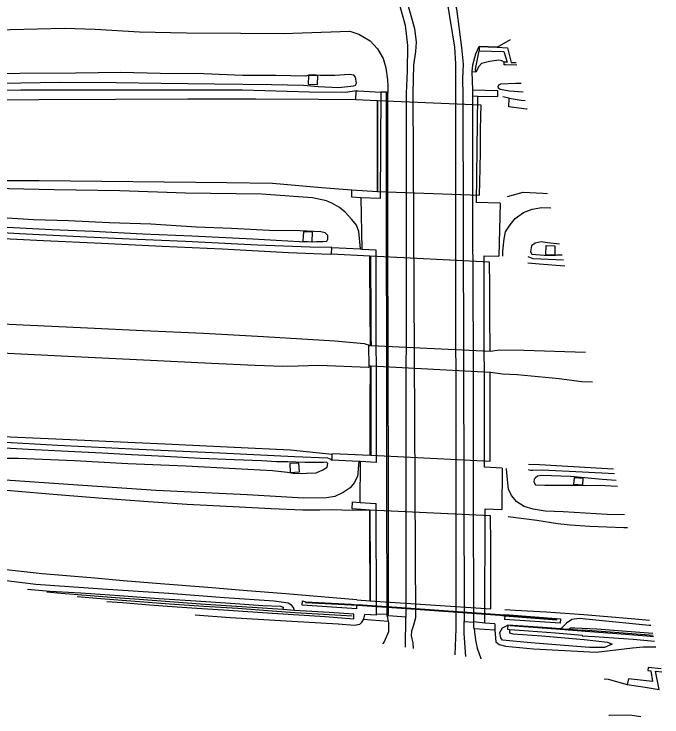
# Model space of a CAD drawing. Extents: x 160203 to 161526, y 379529 to 381797.
# Drawn here: x 161134.7 to 161253.8, y 379529 to 379658.2 of the extents above; entities that cross this region are included whole.
import ezdxf

# ---------------------------------------------------------------- set-up
doc = ezdxf.new("R2010")
doc.units = 0
for name, color, linetype in [('IMGEO_Berm_groen', 7, 'Continuous'), ('IMGEO_Berm_open', 7, 'Continuous'), ('IMGEO_Geluidsscherm', 7, 'Continuous'), ('IMGEO_Grasland_agrarisch', 7, 'Continuous'), ('IMGEO_Grasland_overig', 7, 'Continuous'), ('IMGEO_Groenvoorziening', 7, 'Continuous'), ('IMGEO_Muur', 7, 'Continuous'), ('IMGEO_Rijbaan_autosnelweg', 7, 'Continuous'), ('IMGEO_Rijbaan_autoweg', 7, 'Continuous'), ('IMGEO_Terreindeel_gesloten', 7, 'Continuous'), ('IMGEO_Terreindeel_open', 7, 'Continuous'), ('IMGEO_Waterloop', 7, 'Continuous')]:
    doc.layers.add(name, color=color, linetype=linetype)

msp = doc.modelspace()

# ---------------------------------------------------------------- linework, layer by layer
at = {"layer": 'IMGEO_Berm_groen'}
for points in [[(161224.86, 379649.34), (161224.39, 379649.59), (161223.87, 379649.68), (161222.16, 379649.48), (161220.69, 379649.09), (161220.17, 379648.56), (161219.61, 379647.48)], [(161227.16, 379648.76), (161225.06, 379648.83), (161224.85, 379648.84), (161224.86, 379649.34)], [(161132.47, 379645.5), (161143.03, 379645.65), (161153.54, 379645.59), (161161.76, 379645.51), (161171.57, 379645.37), (161182.05, 379645.22), (161187.93, 379645.14), (161190.66, 379644.9), (161194.41, 379644.71), (161197.22, 379644.99), (161197.51, 379645.11), (161197.67, 379645.5), (161197.51, 379646.59), (161197.19, 379646.94), (161196.38, 379647.07), (161193.7, 379646.87), (161191.05, 379646.9), (161189.52, 379647), (161188.95, 379646.97), (161188.37, 379646.78), (161182.84, 379646.89), (161176.79, 379646.89), (161169.55, 379647.17), (161161.62, 379647.27), (161154.38, 379647.42), (161146.05, 379647.34), (161135.79, 379647.26), (161124.62, 379647.17)], [(161190.52, 379645.25), (161190.58, 379646.82), (161188.85, 379646.88), (161188.8, 379645.31), (161190.52, 379645.25)], [(161219.05, 379644.25), (161218.93, 379647.57)], [(161219.61, 379647.48), (161218.93, 379647.57)], [(161197.64, 379644.08), (161195.73, 379643.78), (161189.04, 379643.82), (161176.74, 379644.18), (161162.45, 379644.22), (161150.23, 379644.18), (161135.96, 379644.21), (161121.6, 379644.02), (161107.09, 379643.9), (161090.78, 379643.85), (161073.7, 379643.98), (161057.72, 379643.77)], [(161219.05, 379644.25), (161223.6, 379644.14), (161223.63, 379643.01)], [(161228.34, 379643.84), (161225.79, 379644.04), (161224.1, 379644.29), (161223.78, 379644.54), (161223.72, 379644.86), (161223.84, 379645.18), (161224.2, 379645.39), (161226.99, 379645.49), (161227.95, 379645.47)], [(161197.55, 379642.39), (161197.64, 379644.08)], [(161225.73, 379642.72), (161227.98, 379642.37), (161228.7, 379642.32)], [(161198.4, 379615.02), (161198.09, 379618.24), (161197.72, 379619.37), (161196.81, 379620.42), (161195.6, 379621.78), (161194.56, 379622.66), (161193.3, 379623.4), (161192.17, 379623.85), (161189.63, 379624.39), (161180.24, 379625.07), (161166.27, 379625.28), (161154.2, 379625.73), (161142.12, 379625.91), (161128.13, 379626.17), (161116.76, 379626.13), (161106.54, 379626.2), (161091.62, 379626.03), (161078.12, 379626.19), (161065.27, 379626.52), (161056.31, 379626.72)], [(161198.48, 379624.43), (161196.84, 379624.51), (161196.83, 379625.8), (161196.83, 379625.9)], [(161198.48, 379624.43), (161198.69, 379615)], [(161224.08, 379623.42), (161223.86, 379613.71)], [(161224.6, 379613.69), (161224.58, 379614.59), (161224.82, 379616.88), (161225.07, 379618.2), (161225.92, 379619.46), (161226.87, 379620.65), (161228.41, 379621.74), (161229.99, 379622.33), (161231.73, 379622.62), (161233.43, 379622.58)], [(161193.13, 379615.29), (161189.13, 379615.37), (161179.51, 379615.71), (161166.23, 379616.4), (161155.97, 379616.85), (161146.85, 379617.25), (161135.76, 379617.83), (161122.16, 379618.6), (161111.41, 379619.09), (161101.81, 379619.52), (161090.67, 379620.05), (161079.38, 379620.57), (161065.32, 379621.23), (161056.96, 379621.61)], [(161132.29, 379619.07), (161141.65, 379618.6), (161149.29, 379618.27), (161158.42, 379617.8), (161167.39, 379617.43), (161178.61, 379616.91), (161187.22, 379616.39), (161189.45, 379616.31), (161190.35, 379616.38), (161191.59, 379616.37), (161192.24, 379616.46), (161192.45, 379616.84), (161192.45, 379617.49), (161191.92, 379617.96), (161191.11, 379618.2), (161187.28, 379618.38), (161181.66, 379618.41), (161174.74, 379618.77), (161168.3, 379619.05), (161159.88, 379619.55), (161152.24, 379619.85), (161144.77, 379620.18), (161138.29, 379620.35), (161131.49, 379620.8)], [(161187.84, 379616.44), (161189.52, 379616.35), (161189.61, 379618.08), (161187.93, 379618.16), (161187.84, 379616.44)], [(161235.03, 379615.89), (161232.82, 379616.17), (161231.64, 379616.36), (161230.53, 379616.1), (161229.86, 379615.58), (161229.67, 379614.49), (161229.9, 379614.09), (161232.19, 379613.91), (161234.07, 379613.84), (161234.51, 379613.95), (161235.49, 379613.96)], [(161193.1, 379614.06), (161193.13, 379615.29)], [(161198.4, 379615.02), (161198.69, 379615)], [(161234.18, 379615.58), (161234.12, 379613.91), (161232.51, 379613.97), (161232.57, 379615.64), (161234.18, 379615.58)], [(161235.73, 379612.96), (161230.14, 379613.24), (161229.24, 379613.59)], [(161200.24, 379593.49), (161200.01, 379593.49), (161199.97, 379597.28), (161200.26, 379597.29)], [(161029.88, 379584.52), (161048.74, 379583.75), (161060.34, 379583.02), (161073.6, 379582.34), (161088.94, 379581.67), (161103.48, 379580.92), (161116.53, 379580.26), (161128.82, 379579.77), (161142.76, 379579), (161157.69, 379578.24), (161172.55, 379577.59), (161186.31, 379576.91), (161192.33, 379576.66), (161193, 379576.41), (161193.22, 379576.23)], [(161198.12, 379575.98), (161197.89, 379573.23), (161197.29, 379572.03), (161196.5, 379571.13), (161195.22, 379570.29), (161193.71, 379569.54), (161192.18, 379569.29), (161188.02, 379569.24), (161177.58, 379569.84), (161160.87, 379570.62), (161144.71, 379571.73), (161129.56, 379572.77), (161112.97, 379574.44), (161098.06, 379575.62), (161087.48, 379576.35), (161072.98, 379577.5), (161058.49, 379579.16), (161052.73, 379579.56), (161052.15, 379580.33)], [(161131.23, 379576.58), (161135.53, 379576.59), (161145.82, 379576.16), (161155.63, 379575.61), (161166.33, 379575.2), (161175.45, 379574.67), (161182.25, 379574.34), (161184.98, 379574.01), (161186.33, 379573.77), (161188.49, 379573.81), (161190.29, 379573.91), (161191.51, 379574.43), (161192.27, 379574.92), (161192.39, 379575.6), (161192.19, 379575.83), (161191.61, 379575.79), (161188.22, 379575.79), (161185.05, 379575.91), (161183, 379575.91), (161180.26, 379576.12), (161175.21, 379576.28), (161168.99, 379576.52), (161162.47, 379576.91), (161156.3, 379577.18), (161150.95, 379577.51), (161144.67, 379577.83), (161137.38, 379578.16), (161129.61, 379578.59)], [(161193.22, 379576.23), (161193.24, 379577.31)], [(161198.12, 379575.98), (161193.22, 379576.23)], [(161198.43, 379575.97), (161198.12, 379575.98)], [(161198.38, 379568.46), (161198.43, 379575.97)], [(161187.2, 379574.07), (161187.12, 379575.7), (161185.41, 379575.61), (161185.49, 379573.98), (161187.2, 379574.07)], [(161224.49, 379574.74), (161224.43, 379567.17)], [(161246.94, 379566.15), (161243.8, 379566.25), (161235.66, 379566.72), (161232.38, 379566.88), (161230.16, 379567.23), (161228.5, 379567.72), (161227.19, 379568.57), (161226.2, 379569.76), (161225.63, 379570.91), (161225.3, 379573.83), (161225.29, 379574.7)], [(161229.26, 379574.48), (161229.7, 379574.38), (161230.07, 379574.39), (161231.82, 379574.42), (161239.21, 379574.05), (161245.12, 379573.75)], [(161245.42, 379572.5), (161242.85, 379572.7), (161237.06, 379573.21), (161231.79, 379573.4), (161230.96, 379573.27), (161230.57, 379572.97), (161230.37, 379572.71), (161230.29, 379572.23), (161230.57, 379571.71), (161232.3, 379571.63), (161237.77, 379571.6), (161239.56, 379571.55), (161242.21, 379571.61), (161245.68, 379571.45)], [(161239.31, 379572.94), (161239.21, 379571.64), (161237.67, 379571.76), (161237.77, 379573.06), (161239.31, 379572.94)], [(161200.15, 379567.06), (161196.89, 379567.26), (161196.93, 379568.54), (161198.38, 379568.46)], [(161186.3, 379548.63), (161186.08, 379549.18), (161185.77, 379549.59), (161185.11, 379549.92), (161182.54, 379550.29), (161173.4, 379550.95), (161163.19, 379551.71), (161151.01, 379552.5), (161138.77, 379553.4), (161129.24, 379554.53), (161119.74, 379555.5), (161109.09, 379556.85), (161105.11, 379557.43)], [(161197.74, 379548.9), (161187.71, 379549.61), (161187.78, 379550.35), (161188.33, 379550.18)], [(161198.92, 379546.92), (161198.52, 379546.35), (161198.24, 379546.05), (161197.34, 379545.85), (161194.29, 379546.09), (161184.79, 379546.65), (161174.47, 379547.28), (161168.04, 379547.77)], [(161224.95, 379547.89), (161235.19, 379547.08), (161235.12, 379546.25), (161224.92, 379546.98)], [(161223.11, 379546.13), (161223.11, 379545.16), (161223.12, 379544.97)], [(161251.81, 379545.82), (161251.49, 379545.85), (161238.64, 379547.14), (161237.28, 379546.97), (161236.29, 379546.3), (161235.24, 379545.22)], [(161223.12, 379544.97), (161223.3, 379542.86), (161223.94, 379542.33), (161225.08, 379542.03), (161230.2, 379541.55), (161241.73, 379540.93), (161248.42, 379541.72), (161250.39, 379541.9), (161252.74, 379541.93)], [(161225.81, 379545.13), (161225.83, 379544.51), (161226.4, 379544.32), (161231.77, 379543.93), (161239.56, 379543.25), (161243.86, 379542.8), (161244.67, 379542.42), (161243.29, 379541.83), (161240.53, 379541.83), (161229.73, 379542.66), (161224.52, 379543.17), (161224.22, 379543.58), (161224.06, 379544.58), (161224.55, 379545.43), (161225.54, 379545.93)], [(161236.66, 379545.1), (161237.06, 379545.4), (161237.8, 379545.4), (161241.85, 379545.23), (161247.38, 379544.83), (161252.15, 379544.43)]]:
    msp.add_lwpolyline(points, dxfattribs=at)
at = {"layer": 'IMGEO_Berm_open'}
for points in [[(161198.92, 379546.92), (161199.04, 379547.09), (161199.24, 379547.86)], [(161201.32, 379547.96), (161201.32, 379547.74), (161199.24, 379547.86)], [(161203.34, 379547.84), (161201.32, 379547.96)], [(161203.34, 379547.59), (161203.34, 379547.84)], [(161203.34, 379547.59), (161203.53, 379546.61)], [(161203.53, 379546.61), (161198.92, 379546.92)]]:
    msp.add_lwpolyline(points, dxfattribs=at)
at = {"layer": 'IMGEO_Geluidsscherm'}
for points in [[(161196.87, 379547.55), (161192.65, 379547.83), (161186.39, 379548.2), (161182.19, 379548.51), (161175.9, 379548.95), (161169.64, 379549.34), (161163.34, 379549.78), (161157.03, 379550.27), (161150.72, 379550.75), (161146.35, 379551.1)], [(161188.32, 379550.13), (161196.7, 379549.69), (161197.83, 379549.61)], [(161197.83, 379549.61), (161205.09, 379549.12), (161224.05, 379547.76), (161224.89, 379547.7)], [(161224.89, 379547.7), (161234.5, 379546.94)], [(161252.3, 379543.79), (161251.05, 379543.89), (161244.76, 379544.4), (161240.61, 379544.69), (161234.35, 379545.16), (161225.92, 379545.76)]]:
    msp.add_lwpolyline(points, dxfattribs=at)
at = {"layer": 'IMGEO_Grasland_agrarisch'}
for points in [[(161217.81, 379540.14), (161217.81, 379540.14), (161217.51, 379544.35), (161217.5, 379546.58)], [(161217.5, 379546.58), (161219.27, 379546.45)], [(161219.31, 379545.25), (161219.27, 379545.64), (161219.27, 379546.45)], [(161249.94, 379529.05), (161247.93, 379529.37), (161244.22, 379529.33), (161244.1, 379529.31)]]:
    msp.add_lwpolyline(points, dxfattribs=at)
at = {"layer": 'IMGEO_Grasland_overig'}
for points in [[(161059.34, 379657.65), (161068.77, 379657.32), (161078.97, 379656.69), (161087.46, 379656.08), (161096.84, 379655.61), (161106.96, 379655.31), (161115.23, 379655.17), (161124.27, 379655.15), (161134.09, 379655.32), (161144.04, 379655.58), (161149.67, 379655.38), (161157.8, 379654.92), (161166.44, 379654.73), (161176.45, 379654.69), (161184.21, 379654.6), (161196.44, 379655.01), (161198.1, 379654.5), (161200.22, 379653.24), (161201.56, 379651.76), (161202.57, 379650), (161203.11, 379648.3), (161203.4, 379646.1), (161203.42, 379644.99), (161203.44, 379643.79)], [(161197.64, 379644.08), (161198.02, 379644.06), (161202.18, 379643.82)], [(161203.22, 379643.81), (161202.18, 379643.82)], [(161203.44, 379643.79), (161203.22, 379643.81)], [(161193.13, 379615.29), (161198.4, 379615.02)], [(161137.24, 379552.5), (161141.29, 379552.18), (161147, 379551.83), (161154.11, 379551.33), (161161.35, 379550.8), (161168.14, 379550.4), (161174.55, 379549.92), (161180.48, 379549.53), (161183.73, 379549.4), (161184.22, 379549.22), (161184.16, 379548.79)], [(161203.57, 379547.62), (161203.4, 379547.6), (161203.34, 379547.59)], [(161206.75, 379547.35), (161203.57, 379547.62)], [(161203.53, 379546.61), (161203.56, 379546.47), (161203.59, 379544.7), (161202.8, 379542.82), (161202.48, 379542.49)], [(161206.67, 379541.84), (161206.67, 379541.85), (161206.68, 379542.4), (161206.75, 379546.8), (161206.75, 379547.35)], [(161219.31, 379545.25), (161219.37, 379544.66), (161219.59, 379543.17), (161219.87, 379541.68), (161220.52, 379539.76), (161220.55, 379539.71)], [(161223.12, 379544.97), (161219.31, 379545.25)], [(161243.19, 379536.04), (161243.97, 379535.97), (161247.46, 379535.03)]]:
    msp.add_lwpolyline(points, dxfattribs=at)
at = {"layer": 'IMGEO_Groenvoorziening'}
for points in [[(161206.37, 379708.22), (161206.37, 379708.21), (161206.92, 379696.23), (161207.54, 379689.13), (161208.23, 379685.3), (161209.13, 379681.44), (161211.41, 379674.09), (161215.1, 379662.62), (161216.07, 379659.16), (161217.01, 379652.05), (161217.27, 379648.95), (161217.2, 379646.32), (161217.23, 379643.22), (161217.5, 379546.58)], [(161197.46, 379701.07), (161197.93, 379691.98), (161198.19, 379683.72), (161200.18, 379676.25), (161202.42, 379669), (161205.34, 379660.74), (161206.64, 379656.16), (161207.08, 379652.38), (161207.01, 379647.69), (161206.82, 379643.65), (161206.75, 379547.35)], [(161223.53, 379652.07), (161226.02, 379653.52)], [(161218.93, 379647.57), (161219.06, 379648.88), (161219.65, 379650.86), (161220.22, 379652.2)], [(161220.22, 379652.2), (161223.53, 379652.07)], [(161220.22, 379652.2), (161220.26, 379651.44)], [(161223.53, 379652.07), (161225.45, 379651.99), (161226.11, 379649.3), (161227.04, 379649.27)], [(161219.61, 379647.48), (161219.59, 379648.06), (161220.26, 379651.44)], [(161220.26, 379651.44), (161224.79, 379651.33), (161225.38, 379649.32), (161224.86, 379649.34)], [(161219.09, 379643.16), (161219.05, 379644.25)], [(161203.57, 379547.62), (161203.55, 379570.34), (161203.49, 379594.64), (161203.46, 379618.15), (161203.44, 379643.79)], [(161219.27, 379546.51), (161219.19, 379570.12), (161219.18, 379595.55), (161219.1, 379620.12), (161219.09, 379643.16)], [(161219.27, 379546.45), (161219.27, 379546.51)]]:
    msp.add_lwpolyline(points, dxfattribs=at)
at = {"layer": 'IMGEO_Muur'}
for points in [[(161223.53, 379652.07), (161220.22, 379652.2)], [(161220.22, 379652.2), (161220.26, 379651.44)], [(161220.26, 379651.44), (161224.79, 379651.33), (161225.38, 379649.32), (161224.86, 379649.34)], [(161184.16, 379548.79), (161178.54, 379549.17), (161173.71, 379549.49), (161169, 379549.79), (161163.38, 379550.2), (161157.74, 379550.61), (161153.36, 379550.96), (161148.73, 379551.31), (161143.38, 379551.74), (161140.78, 379551.95)], [(161151.79, 379550.26), (161154.68, 379550.05), (161159.65, 379549.66), (161163.78, 379549.35), (161168.31, 379549.03), (161173.25, 379548.7), (161177.73, 379548.41), (161182.24, 379548.1), (161187.06, 379547.79), (161191.94, 379547.51), (161197.18, 379547.1), (161197.22, 379547.93), (161192.69, 379548.24), (161186.3, 379548.63)], [(161188.33, 379550.18), (161188.32, 379550.08), (161196.7, 379549.64), (161197.76, 379549.57)], [(161188.33, 379550.18), (161196.7, 379549.74), (161197.76, 379549.67)], [(161186.3, 379548.63), (161184.16, 379548.79)], [(161197.76, 379549.57), (161197.76, 379549.67)], [(161197.88, 379549.66), (161197.88, 379549.56), (161205.09, 379549.07), (161224.04, 379547.72), (161224.83, 379547.65), (161224.84, 379547.75), (161224.05, 379547.81), (161205.1, 379549.17), (161197.88, 379549.66)], [(161224.94, 379547.64), (161234.49, 379546.89), (161234.5, 379546.99), (161224.94, 379547.74)], [(161224.94, 379547.74), (161224.94, 379547.64)], [(161225.54, 379545.93), (161225.44, 379545.16), (161225.81, 379545.13)], [(161235.24, 379545.22), (161231.07, 379545.54), (161225.54, 379545.93)], [(161225.81, 379545.13), (161227.66, 379544.98), (161234.29, 379544.52), (161239.18, 379544.06), (161239.16, 379543.97), (161241.47, 379543.84), (161248.56, 379543.31), (161252.49, 379542.98)], [(161236.66, 379545.1), (161236.23, 379545.14), (161235.24, 379545.22)], [(161252.25, 379544), (161251.52, 379544.06), (161244.31, 379544.64), (161239.27, 379545.02), (161239.24, 379544.91), (161236.66, 379545.1)], [(161253.71, 379537.91), (161251.31, 379538.12), (161251.27, 379537.58), (161251.82, 379537.53), (161252.12, 379535.56), (161247.69, 379536.03), (161247.46, 379535.03)], [(161247.46, 379535.03), (161250.74, 379534.49), (161253.34, 379534.07), (161252.67, 379537.45), (161253.84, 379537.35)]]:
    msp.add_lwpolyline(points, dxfattribs=at)
at = {"layer": 'IMGEO_Rijbaan_autosnelweg'}
for points in [[(161193.1, 379614.06), (161192.88, 379614.01), (161185.17, 379614.29), (161172.98, 379614.96), (161161.99, 379615.48), (161150.86, 379616.02), (161140.17, 379616.53), (161126.6, 379617.19), (161115.78, 379617.73), (161105.52, 379618.23), (161091.95, 379618.92), (161079.8, 379619.51), (161067.61, 379620.11), (161056.57, 379620.64)], [(161200.26, 379597.29), (161200.25, 379598.89), (161200.22, 379602.48), (161200.2, 379606.02), (161200.17, 379609.62), (161200.15, 379613.31), (161200.14, 379613.67), (161193.1, 379614.06)], [(161200.25, 379613.31), (161200.27, 379609.62), (161200.3, 379606.02), (161200.32, 379602.47), (161200.35, 379598.88), (161200.36, 379597.29), (161222.26, 379596.23), (161222.25, 379597.83), (161222.23, 379601.41), (161222.2, 379604.94), (161222.18, 379608.55), (161222.16, 379612.28), (161222.16, 379612.6), (161200.24, 379613.67), (161200.25, 379613.31)], [(161236, 379611.87), (161231.26, 379612.22), (161229.21, 379612.39)], [(161053.64, 379605.22), (161061.89, 379604.84), (161071.81, 379604.34), (161081.92, 379603.82), (161090.7, 379603.4), (161103.38, 379602.79), (161114.35, 379602.21), (161123.61, 379601.7), (161136.41, 379601.11), (161148.22, 379600.53), (161158.46, 379600.05), (161169.58, 379599.55), (161180.57, 379598.92), (161193.73, 379598.12), (161199.13, 379597.66), (161200.26, 379597.29)], [(161200.24, 379593.49), (161199.92, 379593.24), (161190.77, 379593.64), (161186.99, 379593.51), (161184.13, 379593.42), (161179.05, 379593.6), (161171.02, 379593.98), (161159.81, 379594.51), (161148.39, 379595.1), (161135.99, 379595.72), (161125.52, 379596.24), (161113.39, 379596.86), (161101.5, 379597.42), (161096.09, 379597.71), (161086.86, 379598.13), (161074.05, 379598.77), (161063.44, 379599.25), (161056.36, 379599.6), (161048.08, 379600.03)], [(161222.36, 379596.23), (161223.94, 379596.5), (161228.45, 379596.46), (161239.78, 379596.05)], [(161193.24, 379577.31), (161193.25, 379577.47), (161200.23, 379577.14), (161200.23, 379581.14), (161200.23, 379584.77), (161200.23, 379588.28), (161200.24, 379591.88), (161200.24, 379593.49)], [(161200.33, 379591.88), (161200.33, 379588.27), (161200.33, 379584.76), (161200.33, 379581.13), (161200.33, 379577.14), (161222.25, 379576.02), (161222.24, 379580.05), (161222.24, 379583.67), (161222.24, 379587.19), (161222.24, 379590.79), (161222.24, 379592.34), (161200.33, 379593.49), (161200.33, 379591.88)], [(161241.1, 379590.56), (161239.14, 379590.64), (161234.96, 379591.16), (161227.22, 379591.89), (161224.5, 379592.01), (161222.33, 379592.34)], [(161029.39, 379585.71), (161056.15, 379584.42), (161065.53, 379583.9), (161075.11, 379583.46), (161083.66, 379583.09), (161090.52, 379582.7), (161100.63, 379582.21), (161110.35, 379581.72), (161120.11, 379581.23), (161131.17, 379580.65), (161142.39, 379580.15), (161151.64, 379579.72), (161163.78, 379579.15), (161175.18, 379578.59), (161185.58, 379578.1), (161193.24, 379577.31)], [(161229.29, 379575.48), (161231.31, 379575.42), (161243.85, 379574.67), (161244.92, 379574.62)]]:
    msp.add_lwpolyline(points, dxfattribs=at)
at = {"layer": 'IMGEO_Rijbaan_autoweg'}
for points in [[(161225.73, 379642.72), (161224.61, 379642.99)], [(161197.55, 379642.39), (161190.72, 379642.5), (161179.21, 379642.56), (161166.67, 379642.55), (161153.41, 379642.48), (161139.3, 379642.42), (161124.58, 379642.32), (161112.19, 379642.3), (161099.6, 379642.37), (161091.09, 379642.4), (161072.99, 379642.38), (161061.17, 379642.39)], [(161196.83, 379625.9), (161201.52, 379625.58), (161201.52, 379630.54), (161201.52, 379633.75), (161201.52, 379637.15), (161201.52, 379640.58), (161201.52, 379641.76), (161201.52, 379642.25), (161197.55, 379642.39)], [(161201.52, 379641.76), (161201.52, 379640.58), (161201.52, 379637.15), (161201.52, 379633.75), (161201.52, 379630.54), (161201.52, 379625.58), (161220.33, 379624.89), (161220.4, 379629.78), (161220.46, 379633), (161220.51, 379636.39), (161220.56, 379639.84), (161220.58, 379641.04), (161220.59, 379641.47), (161201.52, 379642.25), (161201.52, 379641.76)], [(161229.09, 379640.69), (161228.94, 379640.7), (161225.72, 379641.14), (161225.73, 379642.72)], [(161057.43, 379627.91), (161069.31, 379627.71), (161082.06, 379627.6), (161096.43, 379627.56), (161110.73, 379627.52), (161123.99, 379627.57), (161139.34, 379627.6), (161173.84, 379627.22), (161182.27, 379627.11), (161191.28, 379626.29), (161196.83, 379625.9)], [(161225.47, 379624.67), (161228.31, 379625.44), (161231.92, 379625.29), (161232.8, 379625.23)], [(161200.15, 379567.06), (161196.89, 379566.96), (161193.12, 379567.09), (161190.96, 379567.04), (161187.83, 379567.01), (161182.03, 379567.28), (161174.99, 379567.62), (161166.49, 379568.09), (161159.46, 379568.54), (161150.29, 379569.24), (161141.91, 379569.91), (161134.78, 379570.55), (161127, 379571.17), (161119.19, 379571.94), (161112.67, 379572.53), (161105.86, 379573.12), (161098.46, 379573.75), (161091.08, 379574.37), (161083.62, 379574.98), (161074.91, 379575.63), (161064.55, 379576.29), (161055.46, 379576.88), (161042.31, 379577.74)], [(161197.78, 379550.55), (161200.19, 379550.4), (161200.19, 379550.72), (161200.19, 379551.84), (161200.18, 379555.57), (161200.17, 379558.88), (161200.16, 379562.22), (161200.15, 379567.06)], [(161222.41, 379550.35), (161222.39, 379554.44), (161222.38, 379557.77), (161222.36, 379560.97), (161222.34, 379565.98), (161200.15, 379567.06), (161200.18, 379555.57), (161200.19, 379551.84), (161200.19, 379550.72), (161200.19, 379550.4), (161222.41, 379548.88), (161222.41, 379549.2), (161222.41, 379550.35)], [(161247.51, 379563.8), (161246.85, 379563.82), (161240.6, 379564.06), (161236.96, 379564.27), (161234.69, 379564.51), (161230.87, 379565.12), (161225.59, 379565.83)], [(161197.78, 379550.55), (161192.59, 379551), (161184.71, 379551.68), (161177.58, 379552.2), (161170.39, 379552.81), (161162.43, 379553.42), (161155.51, 379553.98), (161148.83, 379554.62), (161139.9, 379555.37), (161131.05, 379556.29)], [(161224.98, 379548.77), (161226.86, 379548.66), (161232.58, 379548.34), (161239.46, 379547.84), (161248.19, 379547.12), (161251.57, 379546.83)]]:
    msp.add_lwpolyline(points, dxfattribs=at)
at = {"layer": 'IMGEO_Terreindeel_gesloten'}
for points in [[(161203.34, 379547.84), (161203.25, 379570.36), (161203.24, 379594.69), (161203.21, 379618.18), (161203.22, 379643.81)], [(161219.09, 379643.16), (161219.97, 379643.11)], [(161224.08, 379623.42), (161219.74, 379623.56), (161219.97, 379643.11)], [(161224.49, 379574.74), (161221.22, 379574.92), (161221.16, 379613.77), (161223.86, 379613.71)], [(161221.31, 379546.26), (161221.33, 379567.31), (161224.43, 379567.17)], [(161197.74, 379548.9), (161197.76, 379549.57)], [(161224.94, 379547.64), (161224.92, 379546.98)], [(161224.95, 379547.89), (161224.94, 379547.74)], [(161221.31, 379546.26), (161219.27, 379546.51)]]:
    msp.add_lwpolyline(points, dxfattribs=at)
at = {"layer": 'IMGEO_Terreindeel_open'}
for points in [[(161202.18, 379643.82), (161202.06, 379624.27), (161198.48, 379624.43)], [(161219.97, 379643.11), (161223.63, 379643.01)], [(161198.69, 379615), (161201.24, 379614.86), (161201.3, 379575.82), (161198.43, 379575.97)], [(161198.38, 379568.46), (161201.24, 379568.29), (161201.32, 379547.96)], [(161223.11, 379546.13), (161221.31, 379546.26)]]:
    msp.add_lwpolyline(points, dxfattribs=at)
at = {"layer": 'IMGEO_Waterloop'}
for points in [[(161204.37, 379711.62), (161204.37, 379711.61), (161206.25, 379684.53), (161209.7, 379673.43), (161214.35, 379660.39), (161215.73, 379652.1), (161215.91, 379649.03), (161215.9, 379643.27), (161215.97, 379546.69), (161215.97, 379545.22), (161215.79, 379540.45), (161215.79, 379540.44)], [(161206.88, 379660.82), (161208.33, 379655.52), (161208.65, 379653.03), (161208.51, 379651.33), (161208.15, 379648.81), (161208.04, 379643.6), (161208.53, 379547.23), (161208.18, 379545.9), (161207.82, 379544.78), (161207.71, 379543.95), (161207.85, 379543.37), (161208.07, 379542.69), (161208.12, 379541.62)]]:
    msp.add_lwpolyline(points, dxfattribs=at)
msp.add_arc((160534.9, 379506.38), 674.14, 2.99634, 2.99655, dxfattribs=at)

doc.saveas('drawing.dxf')
